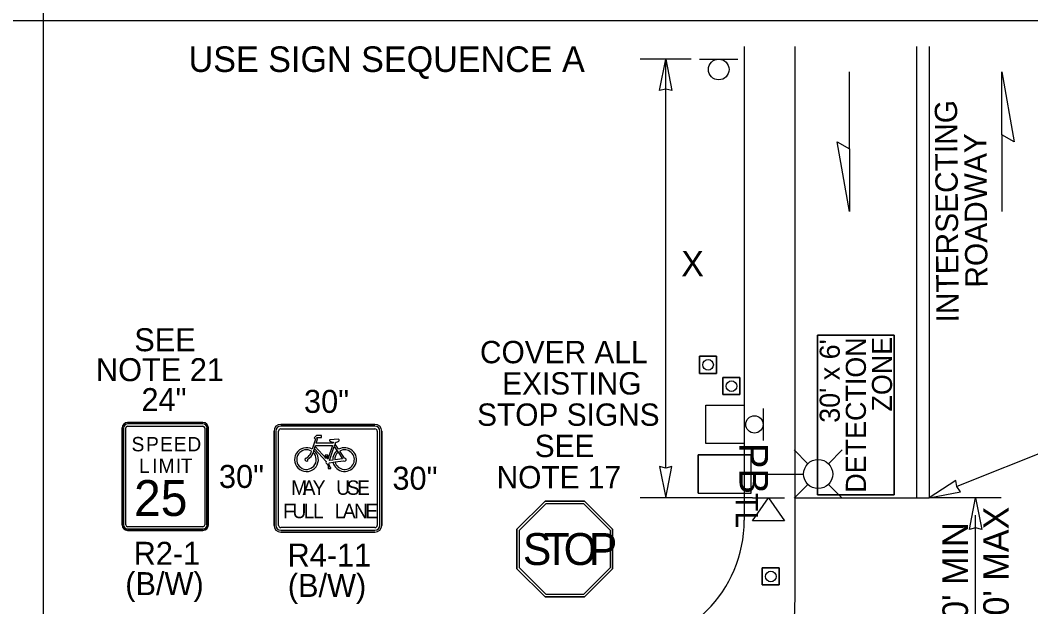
# Model space of a CAD drawing. Extents: x 99982 to 100176, y 99905 to 100011.
# Drawn here: x 100105.178 to 100108.346, y 100004.285 to 100006.122 of the extents above; entities that cross this region are included whole.
import ezdxf

# ---------------------------------------------------------------- set-up
doc = ezdxf.new("R2010")
doc.units = 0
for name, color, linetype in [('RD_ED_ShoulderPavedEdge', 7, 'Continuous'), ('RD_MK_LineDblYellowCenter', 7, 'Continuous'), ('RD_MK_LineEdgeWhite', 7, 'Continuous'), ('RD_MK_LineEdgeWhiteNew', 7, 'Continuous'), ('RD_MK_LineStop', 7, 'Continuous'), ('SH_DE_DetailBody1Text', 7, 'Continuous'), ('TR_SN_ConstructionSigns', 7, 'Continuous'), ('TR_WZ_PortableLightStandard', 7, 'Continuous'), ('TR_WZ_PortableSignMountBlk-Wht', 7, 'Continuous'), ('TR_WZ_Sign', 7, 'Continuous'), ('TR_WZ_TempSignal', 7, 'Continuous'), ('TR_WZ_TrafficCone', 7, 'Continuous'), ('TR_WZ_WorkZoneDetails', 7, 'Continuous'), ('TR_WZ_WorkZoneTextCurrent', 7, 'Continuous')]:
    doc.layers.add(name, color=color, linetype=linetype)

msp = doc.modelspace()

# ---------------------------------------------------------------- linework, layer by layer
at = {"layer": 'RD_ED_ShoulderPavedEdge'}
msp.add_lwpolyline([(100107.4475, 100006.0405), (100107.4475, 100004.5559)], dxfattribs=at)
msp.add_arc((100107.0475, 100004.5559), 0.4, 270, 0, dxfattribs=at)
at = {"layer": 'RD_MK_LineDblYellowCenter'}
for p, q in [((100107.9875, 100006.0405), (100107.9875, 100004.6259)), ((100108.0275, 100006.0405), (100108.0275, 100004.6259))]:
    msp.add_line(p, q, dxfattribs=at)
at = {"layer": 'RD_MK_LineEdgeWhite'}
for p, q in [((100107.6075, 100004.5559), (100107.6075, 100006.0405)), ((100107.6075, 100004.3159), (100107.6075, 100004.5559))]:
    msp.add_line(p, q, dxfattribs=at)
at = {"layer": 'RD_MK_LineEdgeWhiteNew'}
msp.add_arc((100106.1076, 100004.3239), 1.5, 277.2601, 359.6954, dxfattribs=at)
at = {"layer": 'RD_MK_LineStop'}
msp.add_line((100107.6075, 100004.6259), (100108.0275, 100004.6259), dxfattribs=at)
at = {"layer": 'TR_SN_ConstructionSigns'}
for p, q in [((100105.4973, 100004.5414), (100105.4973, 100004.8452)), ((100105.4973, 100004.8452), (100105.4973, 100004.5414)), ((100105.4973, 100004.8452), (100105.4973, 100004.5414)), ((100105.5016, 100004.8452), (100105.5016, 100004.5414)), ((100105.5086, 100004.5414), (100105.5086, 100004.8452)), ((100105.5142, 100004.862), (100105.7505, 100004.862)), ((100105.7505, 100004.862), (100105.5142, 100004.862)), ((100105.7505, 100004.862), (100105.5142, 100004.862)), ((100105.7505, 100004.8578), (100105.5142, 100004.8578)), ((100105.5142, 100004.8508), (100105.7505, 100004.8508)), ((100105.7561, 100004.8452), (100105.7561, 100004.5414)), ((100105.7631, 100004.5414), (100105.7631, 100004.8452)), ((100105.7673, 100004.8452), (100105.7673, 100004.5414)), ((100105.7673, 100004.5414), (100105.7673, 100004.8452)), ((100105.7673, 100004.5414), (100105.7673, 100004.8452)), ((100105.9944, 100004.8565), (100106.2897, 100004.8565)), ((100106.2897, 100004.8565), (100105.9944, 100004.8565)), ((100106.2897, 100004.8565), (100105.9944, 100004.8565)), ((100106.2897, 100004.8508), (100105.9944, 100004.8508)), ((100105.9733, 100004.5401), (100105.9733, 100004.8354)), ((100105.9733, 100004.8354), (100105.9733, 100004.5401)), ((100105.9733, 100004.8354), (100105.9733, 100004.5401)), ((100105.9789, 100004.8354), (100105.9789, 100004.5401)), ((100105.9873, 100004.5401), (100105.9873, 100004.8354)), ((100105.9944, 100004.8424), (100106.2897, 100004.8424)), ((100106.106, 100004.8213), (100106.0991, 100004.8143)), ((100106.0991, 100004.8143), (100106.1037, 100004.8097)), ((100106.1225, 100004.8213), (100106.106, 100004.8213)), ((100106.1061, 100004.8137), (100106.1083, 100004.8158)), ((100106.1101, 100004.8097), (100106.1061, 100004.8137)), ((100106.1083, 100004.8158), (100106.1225, 100004.8158)), ((100106.1225, 100004.8158), (100106.1225, 100004.8213)), ((100106.2967, 100004.8354), (100106.2967, 100004.5401)), ((100106.3051, 100004.5401), (100106.3051, 100004.8354)), ((100106.3108, 100004.8354), (100106.3108, 100004.5401)), ((100106.3108, 100004.5401), (100106.3108, 100004.8354)), ((100106.3108, 100004.5401), (100106.3108, 100004.8354)), ((100106.1037, 100004.8097), (100106.0933, 100004.7786)), ((100106.0985, 100004.775), (100106.1001, 100004.7797)), ((100106.1001, 100004.7797), (100106.1025, 100004.7868)), ((100106.1001, 100004.7797), (100106.1367, 100004.7399)), ((100106.1025, 100004.7868), (100106.1037, 100004.7906)), ((100106.1371, 100004.7492), (100106.1025, 100004.7868)), ((100106.1037, 100004.7906), (100106.1564, 100004.7906)), ((100106.1059, 100004.7972), (100106.1101, 100004.8097)), ((100106.1586, 100004.7972), (100106.1059, 100004.7972)), ((100106.1564, 100004.7906), (100106.1419, 100004.7473)), ((100106.1474, 100004.7428), (100106.1621, 100004.787)), ((100106.1744, 100004.8101), (100106.1495, 100004.8084)), ((100106.1597, 100004.8006), (100106.1586, 100004.7972)), ((100106.1647, 100004.7949), (100106.1621, 100004.787)), ((100106.1621, 100004.787), (100106.1705, 100004.7746)), ((100106.1647, 100004.7949), (100106.1667, 100004.8007)), ((100106.1759, 100004.7784), (100106.1647, 100004.7949)), ((100106.0985, 100004.775), (100106.0963, 100004.7682)), ((100106.1424, 100004.7599), (100106.1336, 100004.7599)), ((100106.1358, 100004.7566), (100106.1371, 100004.7492)), ((100106.1419, 100004.7473), (100106.1402, 100004.7566)), ((100106.1402, 100004.7566), (100106.1424, 100004.7566)), ((100106.1424, 100004.7566), (100106.1424, 100004.7599)), ((100106.188, 100004.7488), (100106.1638, 100004.7452)), ((100106.1705, 100004.7746), (100106.1742, 100004.7691)), ((100106.1742, 100004.7691), (100106.188, 100004.7488)), ((100106.1945, 100004.751), (100106.1796, 100004.7729)), ((100106.141, 100004.7318), (100106.1446, 100004.721)), ((100106.1446, 100004.721), (100106.1428, 100004.721)), ((100106.1428, 100004.721), (100106.1428, 100004.7177)), ((100106.1428, 100004.7177), (100106.1516, 100004.7177)), ((100106.1493, 100004.721), (100106.1452, 100004.7332)), ((100106.1469, 100004.7361), (100106.1582, 100004.7377)), ((100106.1573, 100004.7442), (100106.1474, 100004.7428)), ((100106.1516, 100004.721), (100106.1493, 100004.721)), ((100106.1516, 100004.7177), (100106.1516, 100004.721)), ((100106.1582, 100004.7377), (100106.1647, 100004.7387)), ((100106.1647, 100004.7387), (100106.191, 100004.7426)), ((100106.8229, 100004.6159), (100106.735, 100004.528)), ((100106.8229, 100004.6159), (100106.735, 100004.528)), ((100106.7428, 100004.5248), (100106.8261, 100004.6081)), ((100106.9472, 100004.6159), (100106.8229, 100004.6159)), ((100106.9472, 100004.6159), (100106.8229, 100004.6159)), ((100106.8261, 100004.6081), (100106.9439, 100004.6081)), ((100106.9439, 100004.6081), (100107.0272, 100004.5248)), ((100107.035, 100004.528), (100106.9472, 100004.6159)), ((100107.035, 100004.528), (100106.9472, 100004.6159)), ((100105.7505, 100004.5358), (100105.5142, 100004.5358)), ((100105.5142, 100004.5288), (100105.7505, 100004.5288)), ((100106.2897, 100004.533), (100105.9944, 100004.533)), ((100106.735, 100004.528), (100106.735, 100004.4038)), ((100106.735, 100004.528), (100106.735, 100004.4038)), ((100107.035, 100004.4038), (100107.035, 100004.528)), ((100107.035, 100004.4038), (100107.035, 100004.528)), ((100105.7505, 100004.5245), (100105.5142, 100004.5245)), ((100105.5142, 100004.5245), (100105.7505, 100004.5245)), ((100105.5142, 100004.5245), (100105.7505, 100004.5245)), ((100105.9944, 100004.5246), (100106.2897, 100004.5246)), ((100106.2897, 100004.519), (100105.9944, 100004.519)), ((100105.9944, 100004.519), (100106.2897, 100004.519)), ((100105.9944, 100004.519), (100106.2897, 100004.519)), ((100106.7428, 100004.407), (100106.7428, 100004.5248)), ((100107.0272, 100004.5248), (100107.0272, 100004.407)), ((100106.735, 100004.4038), (100106.8229, 100004.3159)), ((100106.735, 100004.4038), (100106.8229, 100004.3159)), ((100106.8261, 100004.3237), (100106.7428, 100004.407)), ((100107.0272, 100004.407), (100106.9439, 100004.3237)), ((100106.9472, 100004.3159), (100107.035, 100004.4038)), ((100106.9472, 100004.3159), (100107.035, 100004.4038)), ((100106.8229, 100004.3159), (100106.9472, 100004.3159)), ((100106.8229, 100004.3159), (100106.9472, 100004.3159)), ((100106.9439, 100004.3237), (100106.8261, 100004.3237))]:
    msp.add_line(p, q, dxfattribs=at)
for points in [[(100106.1336, 100004.7599), (100106.1336, 100004.7566), (100106.1358, 100004.7566)], [(100106.8229, 100004.6159), (100106.9472, 100004.6159), (100107.035, 100004.528), (100107.035, 100004.4038), (100106.9472, 100004.3159), (100106.8229, 100004.3159), (100106.735, 100004.4038), (100106.735, 100004.528), (100106.8229, 100004.6159)]]:
    msp.add_lwpolyline(points, dxfattribs=at)
for centre, radius, start, end in [((100105.5142, 100004.8452), 0.0169, 90, 180), ((100105.5142, 100004.8452), 0.0169, 90, 180), ((100105.5142, 100004.8452), 0.0169, 90, 180), ((100105.5142, 100004.8452), 0.0127, 90, 180), ((100105.5142, 100004.8452), 0.00562, 90, 180), ((100105.7505, 100004.8452), 0.0169, 0, 90), ((100105.7505, 100004.8452), 0.0169, 0, 90), ((100105.7505, 100004.8452), 0.0169, 0, 90), ((100105.7505, 100004.8452), 0.0127, 0, 90), ((100105.7505, 100004.8452), 0.00562, 0, 90), ((100105.9944, 100004.8354), 0.0211, 90, 180), ((100105.9944, 100004.8354), 0.0211, 90, 180), ((100105.9944, 100004.8354), 0.0211, 90, 180), ((100105.9944, 100004.8354), 0.0155, 90, 180), ((100106.2897, 100004.8354), 0.0211, 0, 90), ((100106.2897, 100004.8354), 0.0211, 0, 90), ((100106.2897, 100004.8354), 0.0211, 0, 90), ((100106.2897, 100004.8354), 0.0155, 0, 90), ((100105.9944, 100004.8354), 0.00703, 90, 180), ((100106.2897, 100004.8354), 0.00703, 0, 90), ((100106.075, 100004.7461), 0.0373, 60.5529, 50.868), ((100106.1495, 100004.8062), 0.00219, 89.3854, 243.6828), ((100106.1945, 100004.7461), 0.0373, 192.9622, 119.9648), ((100106.1747, 100004.8068), 0.00329, 294.5519, 96.4128), ((100106.075, 100004.7461), 0.0307, 58.1532, 46.1649), ((100106.075, 100004.7461), 0.00493, 105.257, 14.3233), ((100106.1945, 100004.7461), 0.0373, 130.0889, 182.8379), ((100106.1945, 100004.7461), 0.0307, 131.3616, 181.6359), ((100106.1945, 100004.7461), 0.0307, 193.937, 119.0598), ((100106.1945, 100004.7461), 0.00493, 225.1095, 90.4672), ((100106.1415, 100004.7373), 0.00548, 151.1744, 264.8566), ((100106.1415, 100004.7373), 0.00548, 312.0053, 347.2932), ((100105.5142, 100004.5414), 0.0169, 180, 270), ((100105.5142, 100004.5414), 0.0169, 180, 270), ((100105.5142, 100004.5414), 0.0169, 180, 270), ((100105.5142, 100004.5414), 0.0127, 180, 270), ((100105.5142, 100004.5414), 0.00562, 180, 270), ((100105.7505, 100004.5414), 0.0169, 270, 0), ((100105.7505, 100004.5414), 0.0169, 270, 0), ((100105.7505, 100004.5414), 0.0127, 270, 0), ((100105.7505, 100004.5414), 0.00562, 270, 0), ((100105.7505, 100004.5414), 0.0169, 270, 0), ((100105.9944, 100004.5401), 0.0211, 180, 270), ((100105.9944, 100004.5401), 0.0211, 180, 270), ((100105.9944, 100004.5401), 0.0211, 180, 270), ((100105.9944, 100004.5401), 0.0155, 180, 270), ((100105.9944, 100004.5401), 0.00703, 180, 270), ((100106.2897, 100004.5401), 0.0211, 270, 0), ((100106.2897, 100004.5401), 0.0211, 270, 0), ((100106.2897, 100004.5401), 0.0155, 270, 0), ((100106.2897, 100004.5401), 0.00703, 270, 0), ((100106.2897, 100004.5401), 0.0211, 270, 0)]:
    msp.add_arc(centre, radius, start, end, dxfattribs=at)
for centre, major_axis, ratio, start_param, end_param in [((100106.1627, 100004.8114), (-0.0186, 0), 0.588235, 0.686048, 1.410588), ((100106.1627, 100004.8114), (-0.0186, 0), 0.588235, 1.786993, 2.401245), ((100106.0799, 100004.7668), (-0.0105, -0.0158), 0.413554, 0.494612, 2.170849), ((100106.0799, 100004.7668), (-0.014, -0.021), 0.55814, 0.868091, 1.989998)]:
    msp.add_ellipse(centre, major_axis=major_axis, ratio=ratio, start_param=start_param, end_param=end_param, dxfattribs=at)
at = {"layer": 'TR_WZ_PortableLightStandard'}
for p, q in [((100107.303, 100004.7609), (100107.469, 100004.7609)), ((100107.303, 100004.6409), (100107.303, 100004.7609)), ((100107.469, 100004.7609), (100107.303, 100004.7609)), ((100107.469, 100004.6409), (100107.469, 100004.7609)), ((100107.6468, 100004.7333), (100107.6037, 100004.7764)), ((100107.7115, 100004.7333), (100107.7546, 100004.7764)), ((100107.469, 100004.7009), (100107.6334, 100004.7009)), ((100107.6468, 100004.6685), (100107.6037, 100004.6255)), ((100107.7115, 100004.6685), (100107.7546, 100004.6255)), ((100107.303, 100004.6409), (100107.469, 100004.6409)), ((100107.303, 100004.6409), (100107.469, 100004.6409))]:
    msp.add_line(p, q, dxfattribs=at)
for points in [[(100107.303, 100004.7609), (100107.303, 100004.7009), (100107.303, 100004.6409)], [(100107.469, 100004.6409), (100107.469, 100004.7009), (100107.469, 100004.7609)]]:
    msp.add_lwpolyline(points, dxfattribs=at)
msp.add_circle((100107.6792, 100004.7009), 0.0457, dxfattribs=at)
msp.add_circle((100107.6792, 100004.7009), 0.0457, dxfattribs=at)
at = {"layer": 'TR_WZ_PortableSignMountBlk-Wht'}
msp.add_line((100107.4734, 100004.6259), (100107.5734, 100004.6259), dxfattribs=at)
msp.add_lwpolyline([(100107.5233, 100004.6259), (100107.5734, 100004.5541), (100107.4734, 100004.5541)], close=True, dxfattribs=at)
at = {"layer": 'TR_WZ_Sign'}
for p, q in [((100107.3075, 100006.0004), (100107.4275, 100006.0004)), ((100107.5066, 100004.9064), (100107.5066, 100004.8064))]:
    msp.add_line(p, q, dxfattribs=at)
for centre, radius in [((100107.3676, 100005.968), 0.0324), ((100107.3676, 100005.968), 0.0324), ((100107.4795, 100004.8563), 0.027), ((100107.4795, 100004.8563), 0.027)]:
    msp.add_circle(centre, radius, dxfattribs=at)
at = {"layer": 'TR_WZ_TempSignal'}
msp.add_lwpolyline([(100107.4475, 100004.9164), (100107.4475, 100004.7964), (100107.3275, 100004.7964), (100107.3275, 100004.9164)], close=True, dxfattribs=at)
msp.add_lwpolyline([(100107.4475, 100004.9164), (100107.4475, 100004.7964), (100107.3275, 100004.7964), (100107.3275, 100004.9164)], close=True, dxfattribs=at)
at = {"layer": 'TR_WZ_TrafficCone'}
for points in [[(100107.3609, 100005.0696), (100107.3609, 100005.0163), (100107.3076, 100005.0163), (100107.3076, 100005.0696), (100107.3609, 100005.0696)], [(100107.3076, 100005.0696), (100107.3076, 100005.0163), (100107.3609, 100005.0163), (100107.3609, 100005.0696), (100107.3076, 100005.0696)], [(100107.4342, 100005.0029), (100107.4342, 100004.9496), (100107.3809, 100004.9496), (100107.3809, 100005.0029), (100107.4342, 100005.0029)], [(100107.3809, 100005.0029), (100107.3809, 100004.9496), (100107.4342, 100004.9496), (100107.4342, 100005.0029), (100107.3809, 100005.0029)], [(100107.5575, 100004.4066), (100107.5042, 100004.4066), (100107.5042, 100004.3533), (100107.5575, 100004.3533), (100107.5575, 100004.4066)], [(100107.5575, 100004.3533), (100107.5042, 100004.3533), (100107.5042, 100004.4066), (100107.5575, 100004.4066), (100107.5575, 100004.3533)]]:
    msp.add_lwpolyline(points, dxfattribs=at)
for centre in [(100107.3342, 100005.0429), (100107.4076, 100004.9763), (100107.5308, 100004.38)]:
    msp.add_circle(centre, 0.0167, dxfattribs=at)
at = {"layer": 'TR_WZ_WorkZoneDetails'}
for p, q in [((100105.25, 100010.275), (100105.25, 100001.7859)), ((100105.25, 100006.1205), (100100, 100006.1205)), ((100110.5, 100006.1205), (100105.25, 100006.1205)), ((100107.2816, 100006.0004), (100107.1216, 100006.0004)), ((100107.2016, 100004.7196), (100107.2016, 100006.0004)), ((100107.778, 100005.7193), (100107.778, 100005.9604)), ((100108.2552, 100005.7639), (100108.2552, 100005.5228)), ((100108.5274, 100004.8267), (100108.1143, 100004.6614)), ((100107.4734, 100004.6259), (100107.1216, 100004.6259)), ((100108.253, 100004.6259), (100108.0275, 100004.6259)), ((100106.735, 100004.528), (100106.8229, 100004.6159)), ((100106.8229, 100004.6159), (100106.735, 100004.528)), ((100106.8229, 100004.6159), (100106.8229, 100004.6159)), ((100106.8229, 100004.6159), (100106.9472, 100004.6159)), ((100106.9472, 100004.6159), (100106.8229, 100004.6159)), ((100106.9472, 100004.6159), (100107.035, 100004.528)), ((100107.035, 100004.528), (100106.9472, 100004.6159)), ((100108.173, 100004.1596), (100108.173, 100004.5722)), ((100106.735, 100004.528), (100106.735, 100004.528)), ((100106.735, 100004.4038), (100106.735, 100004.528)), ((100106.735, 100004.528), (100106.735, 100004.4038)), ((100107.035, 100004.528), (100107.035, 100004.528)), ((100107.035, 100004.528), (100107.035, 100004.4038)), ((100107.035, 100004.4038), (100107.035, 100004.528)), ((100106.735, 100004.4038), (100106.735, 100004.4038)), ((100106.8229, 100004.3159), (100106.735, 100004.4038)), ((100106.735, 100004.4038), (100106.8229, 100004.3159)), ((100107.035, 100004.4038), (100106.9472, 100004.3159)), ((100106.9472, 100004.3159), (100107.035, 100004.4038)), ((100107.035, 100004.4038), (100107.035, 100004.4038)), ((100106.8229, 100004.3159), (100106.8229, 100004.3159)), ((100106.9472, 100004.3159), (100106.8229, 100004.3159)), ((100106.8229, 100004.3159), (100106.9472, 100004.3159)), ((100106.9472, 100004.3159), (100106.9472, 100004.3159))]:
    msp.add_line(p, q, dxfattribs=at)
for points in [[(100107.2016, 100006.0004), (100107.2208, 100005.9022), (100107.2016, 100005.9067), (100107.1823, 100005.9022)], [(100108.2552, 100005.9604), (100108.2938, 100005.7416), (100108.2552, 100005.7639)], [(100107.778, 100005.5228), (100107.7394, 100005.7416), (100107.778, 100005.7193)], [(100107.4475, 100004.9164), (100107.4475, 100004.7964), (100107.3275, 100004.7964), (100107.3275, 100004.9164)], [(100107.2016, 100004.6259), (100107.2208, 100004.7242), (100107.2016, 100004.7196), (100107.1823, 100004.7242)], [(100108.0275, 100004.6259), (100108.1258, 100004.6453), (100108.1143, 100004.6614), (100108.1112, 100004.681)], [(100108.173, 100004.6259), (100108.1923, 100004.5276), (100108.173, 100004.5322), (100108.1537, 100004.5276)]]:
    msp.add_lwpolyline(points, close=True, dxfattribs=at)
for points in [[(100107.6775, 100005.1359), (100107.6775, 100004.6359), (100107.9175, 100004.6359), (100107.9175, 100005.1359), (100107.6775, 100005.1359)], [(100107.9175, 100005.1359), (100107.9175, 100004.6359), (100107.6775, 100004.6359), (100107.6775, 100005.1359), (100107.9175, 100005.1359)]]:
    msp.add_lwpolyline(points, dxfattribs=at)

# ---------------------------------------------------------------- texts
at = {"layer": 'SH_DE_DetailBody1Text'}
for s, p in [('INTERSECTING', (100108.1204, 100005.176)), ('ROADWAY', (100108.2106, 100005.285))]:
    msp.add_text(s, height=0.07, rotation=90.4626, dxfattribs=at).set_placement(p)
at = {"layer": 'TR_SN_ConstructionSigns'}
for s, p in [('SEE', (100105.5352, 100005.0855)), ('NOTE 21', (100105.415, 100004.9918)), ('24"', (100105.5576, 100004.898)), ('30"', (100106.0673, 100004.8925)), ('30"', (100105.8006, 100004.6573)), ('30"', (100106.3446, 100004.6517)), ('R2-1', (100105.5332, 100004.4165)), ('R4-11', (100106.0158, 100004.411)), ('(B/W)', (100105.5068, 100004.3215)), ('(B/W)', (100106.0165, 100004.3159))]:
    msp.add_text(s, height=0.072, rotation=360, dxfattribs=at).set_placement(p)
for s, height, p in [('COVER ALL', 0.07, (100106.619, 100005.0479)), ('EXISTING', 0.07, (100106.6885, 100004.9499)), ('STOP SIGNS', 0.07, (100106.61, 100004.8519)), ('S', 0.045, (100105.5266, 100004.772)), ('P', 0.045, (100105.572, 100004.772)), ('E', 0.045, (100105.6161, 100004.772)), ('E', 0.045, (100105.6589, 100004.772)), ('D', 0.045, (100105.7016, 100004.772)), ('SEE', 0.07, (100106.7906, 100004.7539)), ('L', 0.045, (100105.55, 100004.7045)), ('I', 0.045, (100105.5914, 100004.7045)), ('M', 0.045, (100105.6112, 100004.7045)), ('I', 0.045, (100105.6652, 100004.7045)), ('T', 0.045, (100105.6809, 100004.7045)), ('NOTE 17', 0.07, (100106.6711, 100004.6559)), ('25', 0.1125, (100105.5345, 100004.5695)), ('M', 0.045, (100106.027, 100004.6357)), ('A', 0.045, (100106.063, 100004.6357)), ('Y', 0.045, (100106.0945, 100004.6357)), ('U', 0.045, (100106.1683, 100004.6357)), ('S', 0.045, (100106.2012, 100004.6357)), ('E', 0.045, (100106.234, 100004.6357)), ('F', 0.045, (100106.0018, 100004.5626)), ('U', 0.045, (100106.0311, 100004.5626)), ('L', 0.045, (100106.0662, 100004.5626)), ('L', 0.045, (100106.0954, 100004.5626)), ('L', 0.045, (100106.1634, 100004.5626)), ('A', 0.045, (100106.189, 100004.5626)), ('N', 0.045, (100106.2241, 100004.5626)), ('E', 0.045, (100106.2592, 100004.5626))]:
    msp.add_text(s, height=height, dxfattribs=at).set_placement(p)
at = {"layer": 'TR_WZ_PortableLightStandard'}
msp.add_text('TL', height=0.07, rotation=270, dxfattribs=at).set_placement((100107.421, 100004.641))
at = {"layer": 'TR_WZ_TempSignal'}
msp.add_text('PB', height=0.09, rotation=270, dxfattribs=at).set_placement((100107.4325, 100004.7987))
at = {"layer": 'TR_WZ_WorkZoneDetails'}
for s, p in [("30' x 6'", (100107.7471, 100004.8614)), ('DETECTION', (100107.829, 100004.6423)), ('ZONE', (100107.9109, 100004.8966))]:
    msp.add_text(s, height=0.063, rotation=90, dxfattribs=at).set_placement(p)
for s, p in [('S', (100106.7535, 100004.4159)), ('T', (100106.8185, 100004.4159)), ('O', (100106.8815, 100004.4159)), ('P', (100106.9605, 100004.4159))]:
    msp.add_text(s, height=0.1, dxfattribs=at).set_placement(p)
at = {"layer": 'TR_WZ_WorkZoneTextCurrent'}
for s, p in [('USE SIGN SEQUENCE A', (100105.7054, 100005.9604)), ('X', (100107.2498, 100005.32))]:
    msp.add_text(s, height=0.08, dxfattribs=at).set_placement(p)
for s, p in [("100' MAX", (100108.277, 100004.1383)), ("40' MIN", (100108.149, 100004.1844))]:
    msp.add_text(s, height=0.08, rotation=90, dxfattribs=at).set_placement(p)

doc.saveas('drawing.dxf')
